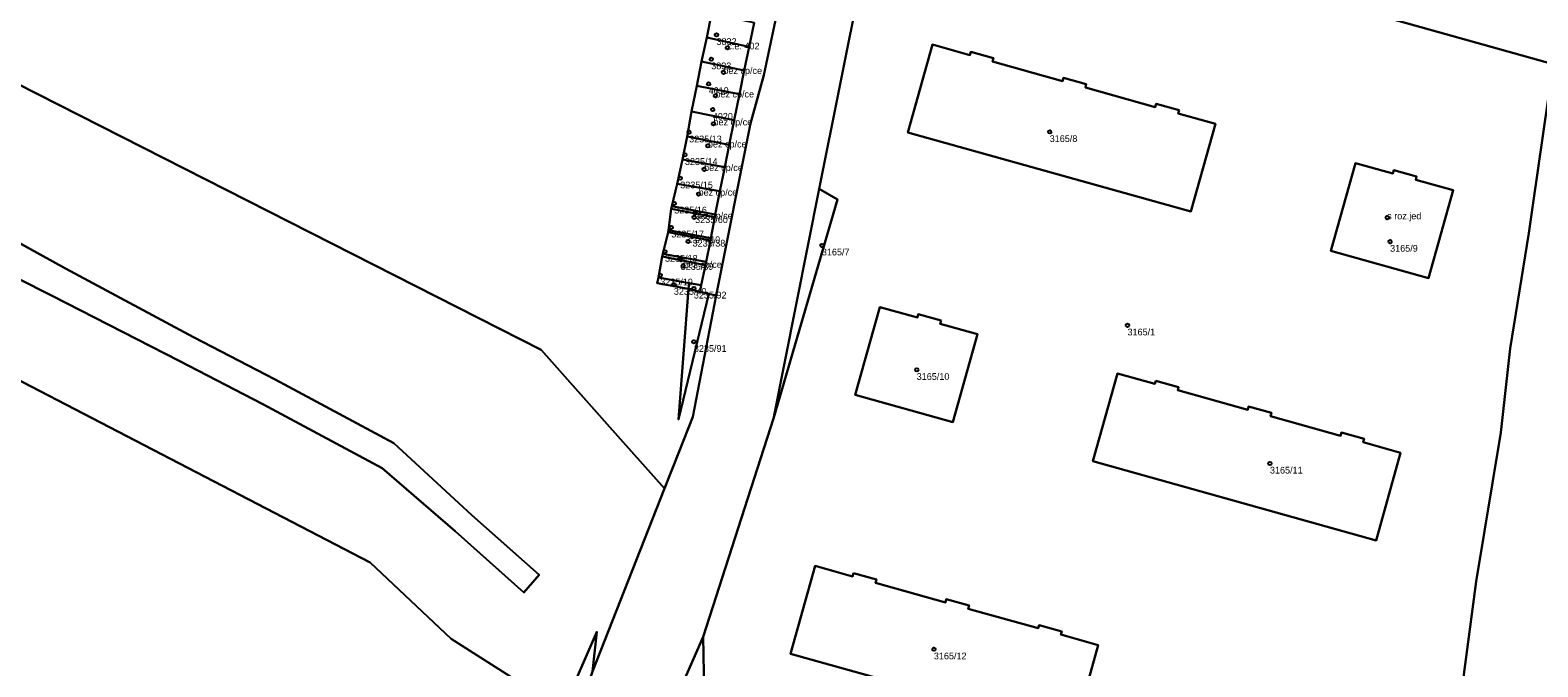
# Model space of a CAD drawing. Extents: x -878211 to -870363, y -1058464 to -1052522.
# Drawn here: x -875196.6 to -874973.5, y -1056813.4 to -1056719.1 of the extents above; entities that cross this region are included whole.
import ezdxf

# ---------------------------------------------------------------- set-up
doc = ezdxf.new("R2010")
doc.units = 0
for name, color, linetype in [('Definiční body', 7, 'Continuous'), ('Polygon budovy', 7, 'Continuous'), ('Polygon parcely', 7, 'Continuous')]:
    doc.layers.add(name, color=color, linetype=linetype)

msp = doc.modelspace()

# ---------------------------------------------------------------- linework, layer by layer
at = {"layer": 'Definiční body'}
for centre in [(-875095.05, -1056719.84994), (-875093.44, -1056721.74994), (-875095.83, -1056723.44994), (-875096.21, -1056727.10994), (-875094.03, -1056725.38994), (-875095.21, -1056728.85994), (-875095.6, -1056730.90994), (-875095.49, -1056732.99994), (-875099.1, -1056734.26994), (-875045.75, -1056734.21994), (-875099.72, -1056737.60994), (-875096.32, -1056736.26994), (-875096.88, -1056739.74994), (-875100.42, -1056741.07994), (-875101.31, -1056744.79994), (-875097.7, -1056743.40994), (-875098.37, -1056746.85994), (-875098.2, -1056746.21994), (-874995.82, -1056746.90994), (-875101.74, -1056748.34994), (-875099.26, -1056750.41994), (-875098.58, -1056749.69994), (-875079.46, -1056751.00994), (-874995.39, -1056750.45994), (-875102.67, -1056751.94994), (-875100.35, -1056753.13994), (-875103.37, -1056755.43994), (-875099.99, -1056754.08994), (-875101.36, -1056756.83994), (-875098.4, -1056757.38994), (-875034.24, -1056762.84994), (-875098.4, -1056765.28994), (-875065.43, -1056769.43994), (-875013.17, -1056783.30994), (-875062.89, -1056810.81994)]:
    msp.add_circle(centre, 0.25, dxfattribs=at)
at = {"layer": 'Polygon budovy'}
for points in [[(-875095.8, -1056716.75), (-875096.5, -1056720.24), (-875090.24, -1056721.62), (-875089.5, -1056718.06)], [(-875096.5, -1056720.24), (-875097.25, -1056723.78), (-875090.94, -1056725.14), (-875090.24, -1056721.62)], [(-875097.96, -1056727.39), (-875091.66, -1056728.61), (-875090.94, -1056725.14), (-875097.25, -1056723.78)], [(-875098.73, -1056731.18), (-875092.45, -1056732.45), (-875091.66, -1056728.61), (-875097.96, -1056727.39)], [(-875098.73, -1056731.18), (-875099.41, -1056734.9), (-875093.19, -1056736.15), (-875092.45, -1056732.45)], [(-875099.41, -1056734.9), (-875100.08, -1056738.29), (-875093.84, -1056739.44), (-875093.19, -1056736.15)], [(-875100.08, -1056738.29), (-875100.85, -1056741.91), (-875094.54, -1056742.97), (-875093.84, -1056739.44)], [(-875004.15, -1056751.82), (-874989.71, -1056755.86), (-874986.07, -1056742.86), (-874991.61, -1056741.31), (-874991.47, -1056740.83), (-874994.84, -1056739.88), (-874994.98, -1056740.37), (-875000.51, -1056738.82)], [(-875095.31, -1056746.85), (-875095.23, -1056746.43), (-875094.54, -1056742.97), (-875100.85, -1056741.91), (-875101.67, -1056745.21), (-875101.76, -1056745.59)], [(-875095.31, -1056746.85), (-875101.76, -1056745.59), (-875102.17, -1056748.76), (-875102.21, -1056749.06), (-875095.95, -1056750.29), (-875095.88, -1056749.94)], [(-875102.21, -1056749.06), (-875102.97, -1056752.25), (-875103.07, -1056752.66), (-875096.7, -1056753.96), (-875096.59, -1056753.43), (-875095.95, -1056750.29)], [(-875096.7, -1056753.96), (-875103.07, -1056752.66), (-875103.65, -1056755.78), (-875103.81, -1056756.62), (-875099.18, -1056757.47), (-875097.49, -1056757.89), (-875097.3, -1056756.92)]]:
    msp.add_lwpolyline(points, close=True, dxfattribs=at)
at = {"layer": 'Polygon parcely'}
for points in [[(-875033.98, -1056681.51), (-875054.13, -1056674.49), (-875061.87, -1056668.91), (-875064.69, -1056666.87), (-875070.58, -1056696.36), (-874971.25, -1056724.17), (-874965.51, -1056725.78), (-874958.57, -1056727.67), (-874952.5, -1056725.13), (-874945.84, -1056719.49), (-874939.85, -1056712.99), (-874937.64, -1056707.11), (-874938.78, -1056706.6), (-874939.54, -1056709.59), (-874960.23, -1056695.82), (-874961.04, -1056695.28), (-874963.53, -1056701.5), (-874995.69, -1056695.3)], [(-875086.62, -1056776.65), (-875097.04, -1056808.99), (-875096.89, -1056816.97), (-875060.2, -1056830.88), (-875017.6, -1056842.12), (-874988.92, -1056847.01), (-874988.71, -1056845.15), (-874986.17, -1056827.14), (-874985.74, -1056823.88), (-874982.68, -1056800.77), (-874979, -1056778.71), (-874977.65, -1056766.28), (-874974.89, -1056749.21), (-874974.26, -1056745.05), (-874971.25, -1056724.17), (-875070.58, -1056696.36), (-875079.85, -1056742.65), (-875077.16, -1056744.23)], [(-875096.5, -1056720.24), (-875090.24, -1056721.62), (-875089.5, -1056718.06), (-875095.8, -1056716.75)], [(-875097.25, -1056723.78), (-875090.94, -1056725.14), (-875090.24, -1056721.62), (-875096.5, -1056720.24)], [(-875026.62, -1056730.99), (-875029.99, -1056730.04), (-875030.13, -1056730.53), (-875040.48, -1056727.63), (-875040.34, -1056727.15), (-875043.71, -1056726.2), (-875043.85, -1056726.68), (-875054.2, -1056723.79), (-875054.07, -1056723.3), (-875057.44, -1056722.36), (-875057.57, -1056722.84), (-875063.11, -1056721.29), (-875066.75, -1056734.29), (-875024.86, -1056746.02), (-875021.22, -1056733.02), (-875026.76, -1056731.47)], [(-875026.62, -1056730.99), (-875026.76, -1056731.47), (-875021.22, -1056733.02), (-875024.86, -1056746.02), (-875066.75, -1056734.29), (-875063.11, -1056721.29), (-875057.57, -1056722.84), (-875057.44, -1056722.36), (-875054.07, -1056723.3), (-875054.2, -1056723.79), (-875043.85, -1056726.68), (-875043.71, -1056726.2), (-875040.34, -1056727.15), (-875040.48, -1056727.63), (-875030.13, -1056730.53), (-875029.99, -1056730.04)], [(-875097.96, -1056727.39), (-875091.66, -1056728.61), (-875090.94, -1056725.14), (-875097.25, -1056723.78)], [(-874971.25, -1056724.17), (-874974.26, -1056745.05), (-874974.89, -1056749.21), (-874977.65, -1056766.28), (-874979, -1056778.71), (-874982.68, -1056800.77), (-874985.74, -1056823.88), (-874979.38, -1056823.83), (-874945.53, -1056823.53), (-874947.76, -1056801.26), (-874948.98, -1056766.77), (-874948.67, -1056732.56), (-874955.15, -1056728.66), (-874958.57, -1056727.67), (-874965.51, -1056725.78)], [(-875097.96, -1056727.39), (-875098.73, -1056731.18), (-875092.45, -1056732.45), (-875091.66, -1056728.61)], [(-875099.41, -1056734.9), (-875093.19, -1056736.15), (-875092.45, -1056732.45), (-875098.73, -1056731.18)], [(-875100.08, -1056738.29), (-875093.84, -1056739.44), (-875093.19, -1056736.15), (-875099.41, -1056734.9)], [(-875100.85, -1056741.91), (-875094.54, -1056742.97), (-875093.84, -1056739.44), (-875100.08, -1056738.29)], [(-874994.84, -1056739.88), (-874994.98, -1056740.37), (-875000.51, -1056738.82), (-875004.15, -1056751.82), (-874989.71, -1056755.86), (-874986.07, -1056742.86), (-874991.61, -1056741.31), (-874991.47, -1056740.83)], [(-874994.84, -1056739.88), (-874991.47, -1056740.83), (-874991.61, -1056741.31), (-874986.07, -1056742.86), (-874989.71, -1056755.86), (-875004.15, -1056751.82), (-875000.51, -1056738.82), (-874994.98, -1056740.37)], [(-875100.85, -1056741.91), (-875101.67, -1056745.21), (-875095.23, -1056746.43), (-875094.54, -1056742.97)], [(-875086.62, -1056776.65), (-875077.16, -1056744.23), (-875079.85, -1056742.65)], [(-875102.17, -1056748.76), (-875095.88, -1056749.94), (-875095.31, -1056746.85), (-875101.76, -1056745.59)], [(-875101.76, -1056745.59), (-875095.31, -1056746.85), (-875095.23, -1056746.43), (-875101.67, -1056745.21)], [(-875102.97, -1056752.25), (-875096.59, -1056753.43), (-875095.95, -1056750.29), (-875102.21, -1056749.06)], [(-875102.21, -1056749.06), (-875095.95, -1056750.29), (-875095.88, -1056749.94), (-875102.17, -1056748.76)], [(-875103.65, -1056755.78), (-875099.11, -1056756.59), (-875097.3, -1056756.92), (-875096.7, -1056753.96), (-875103.07, -1056752.66)], [(-875102.97, -1056752.25), (-875103.07, -1056752.66), (-875096.7, -1056753.96), (-875096.59, -1056753.43)], [(-875103.81, -1056756.62), (-875099.18, -1056757.47), (-875099.11, -1056756.59), (-875103.65, -1056755.78)], [(-875096.17, -1056758.19), (-875097.49, -1056757.89), (-875099.18, -1056757.47), (-875100.67, -1056776.8)], [(-875097.49, -1056757.89), (-875097.3, -1056756.92), (-875099.11, -1056756.59), (-875099.18, -1056757.47)], [(-875061.83, -1056762.15), (-875065.2, -1056761.21), (-875065.33, -1056761.69), (-875070.87, -1056760.14), (-875074.51, -1056773.14), (-875060.06, -1056777.18), (-875056.42, -1056764.18), (-875061.96, -1056762.63)], [(-875061.83, -1056762.15), (-875061.96, -1056762.63), (-875056.42, -1056764.18), (-875060.06, -1056777.18), (-875074.51, -1056773.14), (-875070.87, -1056760.14), (-875065.33, -1056761.69), (-875065.2, -1056761.21)], [(-875030.05, -1056771.05), (-875030.18, -1056771.53), (-875035.72, -1056769.98), (-875039.36, -1056782.98), (-874997.47, -1056794.71), (-874993.83, -1056781.71), (-874999.37, -1056780.16), (-874999.23, -1056779.67), (-875002.6, -1056778.73), (-875002.74, -1056779.21), (-875013.09, -1056776.31), (-875012.96, -1056775.83), (-875016.33, -1056774.89), (-875016.46, -1056775.37), (-875026.81, -1056772.47), (-875026.68, -1056771.99)], [(-875030.05, -1056771.05), (-875026.68, -1056771.99), (-875026.81, -1056772.47), (-875016.46, -1056775.37), (-875016.33, -1056774.89), (-875012.96, -1056775.83), (-875013.09, -1056776.31), (-875002.74, -1056779.21), (-875002.6, -1056778.73), (-874999.23, -1056779.67), (-874999.37, -1056780.16), (-874993.83, -1056781.71), (-874997.47, -1056794.71), (-875039.36, -1056782.98), (-875035.72, -1056769.98), (-875030.18, -1056771.53)], [(-875074.77, -1056799.54), (-875074.91, -1056800.03), (-875080.45, -1056798.47), (-875084.09, -1056811.48), (-875042.2, -1056823.2), (-875038.56, -1056810.2), (-875044.09, -1056808.65), (-875043.96, -1056808.17), (-875047.33, -1056807.23), (-875047.46, -1056807.71), (-875057.82, -1056804.81), (-875057.68, -1056804.33), (-875061.05, -1056803.39), (-875061.19, -1056803.87), (-875071.54, -1056800.97), (-875071.4, -1056800.49)], [(-875074.77, -1056799.54), (-875071.4, -1056800.49), (-875071.54, -1056800.97), (-875061.19, -1056803.87), (-875061.05, -1056803.39), (-875057.68, -1056804.33), (-875057.82, -1056804.81), (-875047.46, -1056807.71), (-875047.33, -1056807.23), (-875043.96, -1056808.17), (-875044.09, -1056808.65), (-875038.56, -1056810.2), (-875042.2, -1056823.2), (-875084.09, -1056811.48), (-875080.45, -1056798.47), (-875074.91, -1056800.03)], [(-875115.93, -1056815.48), (-875117.35, -1056820.06), (-875128.2, -1056854.94), (-875124.08, -1056856.78), (-875123.54, -1056845.5), (-875117.81, -1056827.71), (-875113.37, -1056814.13), (-875112.75, -1056808.22)], [(-875081.28, -1056845.11), (-875096.89, -1056816.97), (-875097.04, -1056808.99), (-875101.65, -1056819.56), (-875102.66, -1056823.1), (-875089.19, -1056859.21), (-875087.78, -1056868.55), (-875087.03, -1056885.15), (-875088.13, -1056890.39), (-875088.35, -1056924.25), (-875085.63, -1056937.89), (-875084.27, -1056950.8), (-875084.26, -1056979.51), (-875082.08, -1056974.15), (-875081.68, -1056960.05), (-875073.94, -1056934.44), (-875075.45, -1056917.97), (-875078.5, -1056884.81), (-875078.5, -1056861.39)]]:
    msp.add_lwpolyline(points, close=True, dxfattribs=at)
for points in [[(-875076.83, -1056672.97), (-875088.05, -1056725.8), (-875090.03, -1056732.98), (-875095.11, -1056758.42), (-875098.53, -1056776.4), (-875100.59, -1056781.51), (-875102.75, -1056787.02), (-875113.37, -1056814.13), (-875117.81, -1056827.71), (-875120.96, -1056848.56), (-875120.06, -1056873.29), (-875116.18, -1056887.84), (-875105.29, -1056914.18), (-875100.5, -1056926.05), (-875097.81, -1056937.15), (-875096.54, -1056948.51), (-875096.43, -1056971.94), (-875100.16, -1056996.39), (-875107.53, -1057026.03), (-875116.74, -1057058.39), (-875120.55, -1057068.51), (-875127.68, -1057087.47)], [(-875089.5, -1056718.06), (-875090.24, -1056721.62), (-875090.94, -1056725.14), (-875091.66, -1056728.61), (-875092.45, -1056732.45), (-875093.19, -1056736.15), (-875093.84, -1056739.44), (-875094.54, -1056742.97), (-875095.23, -1056746.43), (-875095.31, -1056746.85), (-875095.88, -1056749.94), (-875095.95, -1056750.29), (-875096.59, -1056753.43), (-875096.7, -1056753.96), (-875097.3, -1056756.92), (-875097.49, -1056757.89), (-875096.17, -1056758.19), (-875095.11, -1056758.42), (-875090.03, -1056732.98), (-875088.05, -1056725.8), (-875076.83, -1056672.97)], [(-875416.4, -1056713.01), (-875408.11, -1056714.61), (-875345.75, -1056722.02), (-875240.16, -1056749.19), (-875146.3, -1056797.97), (-875134.32, -1056809.28), (-875117.35, -1056820.06), (-875115.93, -1056815.48), (-875112.75, -1056808.22), (-875113.37, -1056814.13), (-875102.75, -1056787.02), (-875109.25, -1056779.69), (-875120.98, -1056766.48), (-875226.57, -1056712.76), (-875332.16, -1056686.21), (-875403.05, -1056675.7), (-875418.33, -1056675.87)], [(-875085.63, -1056937.89), (-875088.35, -1056924.25), (-875104.13, -1056883.7), (-875107.66, -1056861.11), (-875107.79, -1056849.81), (-875106.82, -1056837.67), (-875102.66, -1056823.1), (-875101.65, -1056819.56), (-875097.04, -1056808.99), (-875086.62, -1056776.65), (-875079.85, -1056742.65), (-875070.58, -1056696.36)], [(-875226.53, -1056778.32), (-875249.36, -1056802.21), (-875279.76, -1056842.45), (-875274.39, -1056847.14), (-875255.97, -1056861.76), (-875212.5, -1056892.51), (-875187.45, -1056909.97), (-875177.06, -1056915.49), (-875168.11, -1056919.15), (-875167.4, -1056919.25), (-875115.63, -1056915.02), (-875127.77, -1056885.84), (-875128.21, -1056868.15), (-875123.83, -1056861.22), (-875124.23, -1056859.94), (-875124.08, -1056856.78), (-875128.2, -1056854.94), (-875117.35, -1056820.06), (-875134.32, -1056809.28), (-875146.3, -1056797.97), (-875240.16, -1056749.19), (-875345.75, -1056722.02), (-875408.11, -1056714.61), (-875416.4, -1056713.01)], [(-875226.57, -1056712.76), (-875120.98, -1056766.48), (-875109.25, -1056779.69), (-875102.75, -1056787.02), (-875100.59, -1056781.51), (-875098.53, -1056776.4), (-875095.11, -1056758.42), (-875096.17, -1056758.19), (-875100.67, -1056776.8), (-875099.18, -1056757.47), (-875103.81, -1056756.62), (-875103.65, -1056755.78), (-875103.07, -1056752.66), (-875102.97, -1056752.25), (-875102.21, -1056749.06), (-875102.17, -1056748.76), (-875101.76, -1056745.59), (-875101.67, -1056745.21), (-875100.85, -1056741.91), (-875100.08, -1056738.29), (-875099.41, -1056734.9), (-875098.73, -1056731.18), (-875097.96, -1056727.39), (-875097.25, -1056723.78), (-875096.5, -1056720.24), (-875095.8, -1056716.75)], [(-875289.04, -1056716), (-875250.24, -1056726.97), (-875216.65, -1056740.46), (-875191.34, -1056754.43), (-875172.42, -1056764.62), (-875160.33, -1056770.85), (-875142.79, -1056780.3), (-875131.25, -1056790.94), (-875121.27, -1056799.77), (-875123.53, -1056802.39), (-875133.7, -1056793.31), (-875144.53, -1056784.02), (-875162.17, -1056774.54), (-875174.54, -1056768.13), (-875193.35, -1056758.48), (-875218.9, -1056745.61), (-875251.22, -1056732.19), (-875290.82, -1056720.35), (-875313.85, -1056714.21)], [(-875313.85, -1056714.21), (-875290.82, -1056720.35), (-875251.22, -1056732.19), (-875218.9, -1056745.61), (-875193.35, -1056758.48), (-875174.54, -1056768.13), (-875162.17, -1056774.54), (-875144.53, -1056784.02), (-875133.7, -1056793.31), (-875123.53, -1056802.39), (-875121.27, -1056799.77), (-875131.25, -1056790.94), (-875142.79, -1056780.3), (-875160.33, -1056770.85), (-875172.42, -1056764.62), (-875191.34, -1056754.43), (-875216.65, -1056740.46), (-875250.24, -1056726.97), (-875289.04, -1056716)]]:
    msp.add_lwpolyline(points, dxfattribs=at)

# ---------------------------------------------------------------- texts
at = {"layer": 'Definiční body'}
for s, p in [('3832', (-875095.05, -1056721.339)), ('c.e. 402', (-875093.44, -1056722)), ('3833', (-875095.83, -1056724.939)), ('bez cp/ce', (-875094.03, -1056725.639)), ('4019', (-875096.21, -1056728.599)), ('bez cp/ce', (-875095.21, -1056729.11)), ('4020', (-875095.6, -1056732.399)), ('bez cp/ce', (-875095.49, -1056733.25)), ('3235/13', (-875099.1, -1056735.759)), ('bez cp/ce', (-875096.32, -1056736.52)), ('3165/8', (-875045.75, -1056735.709)), ('3235/14', (-875099.72, -1056739.099)), ('bez cp/ce', (-875096.88, -1056740)), ('3235/15', (-875100.42, -1056742.569)), ('bez cp/ce', (-875097.7, -1056743.659)), ('3235/16', (-875101.31, -1056746.289)), ('bez cp/ce', (-875098.37, -1056747.11)), ('3235/60', (-875098.2, -1056747.709)), ('s roz.jed', (-874995.82, -1056747.159)), ('3235/17', (-875101.74, -1056749.839)), ('c.e. 410', (-875099.26, -1056750.669)), ('3235/38', (-875098.58, -1056751.189)), ('3165/7', (-875079.46, -1056752.499)), ('3165/9', (-874995.39, -1056751.949)), ('3235/18', (-875102.67, -1056753.439)), ('3235/39', (-875100.35, -1056754.629)), ('bez cp/ce', (-875099.99, -1056754.34)), ('3235/19', (-875103.37, -1056756.929)), ('3235/40', (-875101.36, -1056758.329)), ('3235/92', (-875098.4, -1056758.879)), ('3165/1', (-875034.24, -1056764.339)), ('3235/91', (-875098.4, -1056766.779)), ('3165/10', (-875065.43, -1056770.929)), ('3165/11', (-875013.17, -1056784.799)), ('3165/12', (-875062.89, -1056812.309))]:
    msp.add_text(s, height=0.999996, dxfattribs=at).set_placement(p)

doc.saveas('drawing.dxf')
